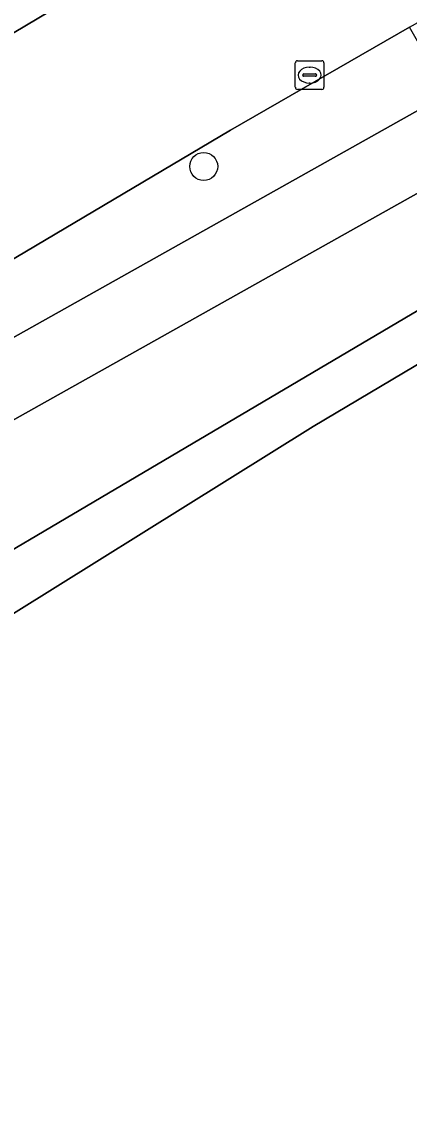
# Model space of a CAD drawing. Extents: x 156141 to 158132, y 385651 to 388333.
# Drawn here: x 157253.92 to 157267.46, y 387444.59 to 387482.59 of the extents above; entities that cross this region are included whole.
import ezdxf

# ---------------------------------------------------------------- set-up
doc = ezdxf.new("R2010")
doc.units = 0
for name, color, linetype in [('IMGEO_Berm_groen', 7, 'Continuous'), ('IMGEO_Boom', 7, 'Continuous'), ('IMGEO_Fietspad_gesloten', 7, 'Continuous'), ('IMGEO_Groenvoorziening', 7, 'Continuous'), ('IMGEO_Kolk', 7, 'Continuous'), ('IMGEO_Rijbaan_lokaal_gesloten', 7, 'Continuous'), ('IMGEO_Rijbaan_lokaal_open', 7, 'Continuous'), ('IMGEO_Waterloop', 7, 'Continuous')]:
    doc.layers.add(name, color=color, linetype=linetype)

msp = doc.modelspace()

# ---------------------------------------------------------------- linework, layer by layer
at = {"layer": 'IMGEO_Berm_groen'}
for points in [[(157303.818, 387490.601), (157284.799, 387480.744), (157270.41, 387472.194), (157270.563, 387471.967), (157285.18, 387480.598), (157305.466, 387491.038), (157303.769, 387494.045), (157283.469, 387483.206), (157282.634, 387484.739), (157273.357, 387479.71), (157270.841, 387478.333), (157251.948, 387467.737), (157253.1, 387465.697), (157248.945, 387463.178), (157247.654, 387465.323), (157237.702, 387459.52), (157231.854, 387455.959)], [(157228.03, 387448.49), (157239.91, 387456.06), (157268.265, 387472.797)]]:
    msp.add_lwpolyline(points, dxfattribs=at)
msp.add_lwpolyline([(157268.794, 387480.067), (157267.46, 387482.399), (157261.217, 387478.804), (157249.957, 387472.127), (157251.129, 387470.159)], close=True, dxfattribs=at)
at = {"layer": 'IMGEO_Boom'}
msp.add_circle((157260.279, 387477.531), 0.489, dxfattribs=at)
at = {"layer": 'IMGEO_Fietspad_gesloten'}
msp.add_lwpolyline([(157231.854, 387455.959), (157237.702, 387459.52), (157247.654, 387465.323), (157251.948, 387467.737), (157270.841, 387478.333), (157273.357, 387479.71), (157282.634, 387484.739), (157285.278, 387486.156), (157284.059, 387488.461), (157282.97, 387487.984), (157272.287, 387481.995), (157268.794, 387480.067), (157251.129, 387470.159), (157247.786, 387468.288), (157236.472, 387461.781), (157230.473, 387458.136)], dxfattribs=at)
at = {"layer": 'IMGEO_Groenvoorziening'}
msp.add_lwpolyline([(157270.876, 387471.499), (157270.563, 387471.967), (157270.41, 387472.194), (157264.103, 387468.447), (157250.625, 387460.04), (157244.126, 387455.856), (157280.492, 387407.431), (157283.583, 387403.264), (157298.935, 387382.304), (157304.638, 387374.518), (157305.682, 387375.027), (157327.799, 387385.809), (157314.235, 387406.735), (157313.882, 387406.509), (157312.715, 387408.272)], close=True, dxfattribs=at)
at = {"layer": 'IMGEO_Kolk'}
for p, q in [((157263.478, 387480.297), (157263.478, 387481.149)), ((157263.553, 387481.223), (157264.405, 387481.223)), ((157264.479, 387481.149), (157264.479, 387480.297)), ((157263.737, 387480.717), (157263.737, 387480.729)), ((157264.175, 387480.68), (157263.777, 387480.68)), ((157263.78, 387480.766), (157264.178, 387480.766)), ((157263.966, 387481.003), (157263.991, 387481.003)), ((157264.221, 387480.729), (157264.221, 387480.717)), ((157263.989, 387480.443), (157263.964, 387480.443)), ((157264.405, 387480.223), (157263.553, 387480.223))]:
    msp.add_line(p, q, dxfattribs=at)
for points in [[(157263.478, 387480.297), (157263.478, 387481.149)], [(157263.553, 387481.223), (157264.405, 387481.223)], [(157264.479, 387481.149), (157264.479, 387480.297)], [(157264.405, 387480.223), (157263.553, 387480.223)]]:
    msp.add_lwpolyline(points, dxfattribs=at)
for centre, radius, start, end in [((157263.555, 387481.147), 0.0765, 91.552, 178.448), ((157263.555, 387481.147), 0.0765, 91.552, 178.448), ((157264.403, 387481.147), 0.0765, 1.552, 88.448), ((157264.403, 387481.147), 0.0765, 1.552, 88.448), ((157263.777, 387480.726), 0.0403, 85.8775, 175.7526), ((157263.774, 387480.716), 0.0366, 178.938, 274.7102), ((157264.178, 387480.723), 0.043, 264.8664, 352.4533), ((157264.182, 387480.728), 0.0386, 1.7309, 96.639), ((157263.555, 387480.299), 0.0765, 181.552, 268.448), ((157263.555, 387480.299), 0.0765, 181.552, 268.448), ((157264.403, 387480.299), 0.0765, 271.552, 358.448), ((157264.403, 387480.299), 0.0765, 271.552, 358.448)]:
    msp.add_arc(centre, radius, start, end, dxfattribs=at)
for centre, major_axis, ratio, start_param, end_param in [((157263.965, 387480.723), (-0.387, 0.002), 0.722429, 4.712389, 7.853982), ((157263.99, 387480.723), (-0.39, 0.002), 0.717154, 1.570796, 4.712389)]:
    msp.add_ellipse(centre, major_axis=major_axis, ratio=ratio, start_param=start_param, end_param=end_param, dxfattribs=at)
at = {"layer": 'IMGEO_Rijbaan_lokaal_gesloten'}
msp.add_lwpolyline([(157244.597, 387468.929), (157246.719, 387470.184), (157249.957, 387472.127), (157261.217, 387478.804), (157267.46, 387482.399), (157270.952, 387484.349), (157282.175, 387490.485), (157282.05, 387490.745), (157279.118, 387496.24), (157278.989, 387496.476), (157270.912, 387492.076), (157269.445, 387491.254), (157265.594, 387489.097), (157263.166, 387487.744), (157261.659, 387486.887), (157258.228, 387484.932), (157251.548, 387480.969), (157242.023, 387475.318), (157239.684, 387473.892), (157235.116, 387471.107), (157229.266, 387467.349), (157215.855, 387458.646)], dxfattribs=at)
at = {"layer": 'IMGEO_Rijbaan_lokaal_open'}
msp.add_lwpolyline([(157251.548, 387480.969), (157258.228, 387484.932), (157261.659, 387486.887), (157263.166, 387487.744), (157265.594, 387489.097), (157269.445, 387491.254), (157268.649, 387492.699), (157264.751, 387490.578), (157262.316, 387489.278), (157248.695, 387481.704), (157240.149, 387476.58), (157239.684, 387473.892), (157242.023, 387475.318)], close=True, dxfattribs=at)
at = {"layer": 'IMGEO_Waterloop'}
for points in [[(157302.441, 387492.714), (157283.636, 387482.433), (157268.265, 387472.797), (157239.91, 387456.06), (157228.03, 387448.49)], [(157229.426, 387446.502), (157244.126, 387455.856), (157250.625, 387460.04), (157264.103, 387468.447), (157270.41, 387472.194)]]:
    msp.add_lwpolyline(points, dxfattribs=at)

doc.saveas('drawing.dxf')
